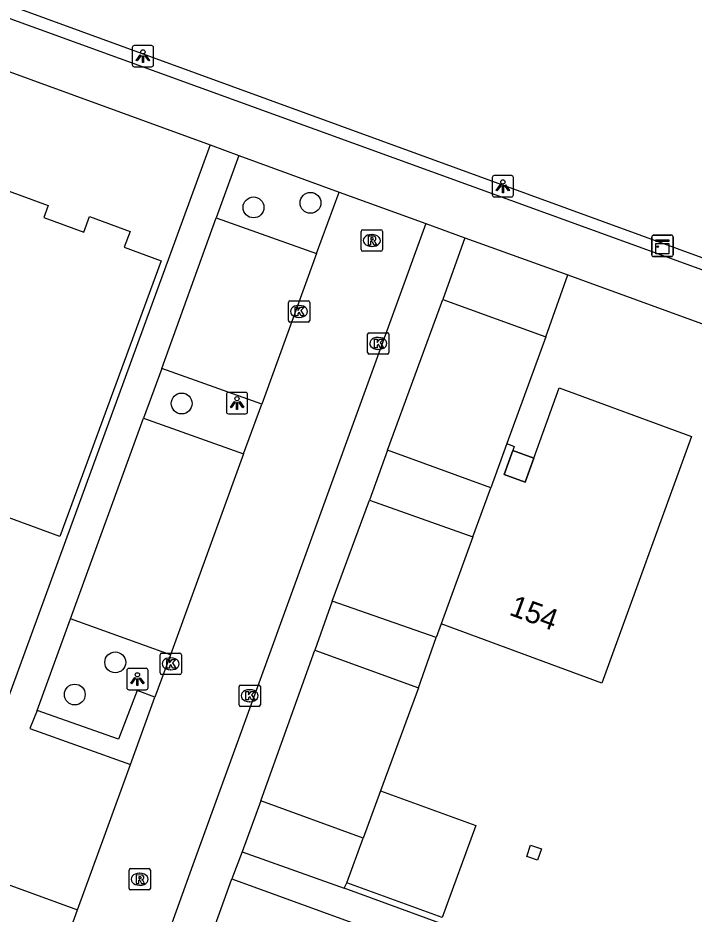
# Model space of a CAD drawing. Extents: x 155275 to 156263, y 382654 to 383635.
# Drawn here: x 156109.59 to 156141.28, y 383111.21 to 383153.24 of the extents above; entities that cross this region are included whole.
import ezdxf

# ---------------------------------------------------------------- set-up
doc = ezdxf.new("R2010")
doc.units = 0
for name, color, linetype in [('IMGEO_Boom', 7, 'Continuous'), ('IMGEO_Erf', 7, 'Continuous'), ('IMGEO_Haag', 7, 'Continuous'), ('IMGEO_Kast', 7, 'Continuous'), ('IMGEO_Kolk', 7, 'Continuous'), ('IMGEO_Lichtpunt', 7, 'Continuous'), ('IMGEO_Pand', 7, 'Continuous'), ('IMGEO_Pand_nummerreeks', 7, 'Continuous'), ('IMGEO_Pand_overbouw', 7, 'Continuous'), ('IMGEO_Pand_vergunning_verleend', 7, 'Continuous'), ('IMGEO_Parkeervlak_open', 7, 'Continuous'), ('IMGEO_Rijbaan_lokaal_open', 7, 'Continuous'), ('IMGEO_Rioolput', 7, 'Continuous'), ('IMGEO_Voetpad_open', 7, 'Continuous')]:
    doc.layers.add(name, color=color, linetype=linetype)

msp = doc.modelspace()

# ---------------------------------------------------------------- linework, layer by layer
at = {"layer": 'IMGEO_Boom'}
for centre in [(156120.632, 383144.351), (156123.302, 383144.565), (156117.265, 383135.157), (156114.152, 383123.018), (156112.254, 383121.508)]:
    msp.add_circle(centre, 0.489, dxfattribs=at)
at = {"layer": 'IMGEO_Erf'}
msp.add_lwpolyline([(156132.784, 383132.958), (156133.77, 383132.599)], dxfattribs=at)
at = {"layer": 'IMGEO_Haag'}
for points in [[(156187.526, 383125.255), (156102.17, 383156.398), (156101.766, 383156.548)], [(156134.338, 383138.282), (156135.368, 383141.189)], [(156128.366, 383121.823), (156129.19, 383124.191)], [(156124.888, 383112.422), (156125.004, 383112.675)]]:
    msp.add_lwpolyline(points, dxfattribs=at)
at = {"layer": 'IMGEO_Kast'}
for p, q in [((156139.296, 383142.122), (156139.296, 383142.963)), ((156139.296, 383142.963), (156139.296, 383142.122)), ((156139.371, 383143.047), (156140.212, 383143.047)), ((156140.212, 383143.047), (156139.371, 383143.047)), ((156140.296, 383142.972), (156140.296, 383142.131)), ((156140.296, 383142.131), (156140.296, 383142.972)), ((156140.221, 383142.047), (156139.38, 383142.047)), ((156139.38, 383142.047), (156140.221, 383142.047))]:
    msp.add_line(p, q, dxfattribs=at)
for points in [[(156139.491, 383142.837), (156140.091, 383142.837), (156140.091, 383142.752), (156139.491, 383142.752), (156139.491, 383142.837)], [(156139.491, 383142.662), (156140.091, 383142.662), (156140.091, 383142.173), (156139.491, 383142.173), (156139.491, 383142.662)]]:
    msp.add_lwpolyline(points, dxfattribs=at)
msp.add_circle((156139.575, 383142.511), 0.0377, dxfattribs=at)
for centre, start, end in [((156139.374, 383142.969), 92.4484, 184.2845), ((156139.374, 383142.969), 92.4484, 184.2845), ((156140.218, 383142.969), 2.4484, 94.2845), ((156140.218, 383142.969), 2.4484, 94.2845), ((156139.374, 383142.125), 182.4484, 274.2845), ((156139.374, 383142.125), 182.4484, 274.2845), ((156140.218, 383142.125), 272.4484, 4.2845), ((156140.218, 383142.125), 272.4484, 4.2845)]:
    msp.add_arc(centre, 0.0779, start, end, dxfattribs=at)
at = {"layer": 'IMGEO_Kolk'}
for p, q in [((156122.265, 383139.046), (156122.265, 383139.898)), ((156122.34, 383139.972), (156123.192, 383139.972)), ((156123.266, 383139.898), (156123.266, 383139.046)), ((156122.753, 383139.752), (156122.778, 383139.752)), ((156123.192, 383138.972), (156122.34, 383138.972)), ((156122.776, 383139.192), (156122.751, 383139.192)), ((156125.979, 383137.548), (156125.979, 383138.4)), ((156126.054, 383138.474), (156126.906, 383138.474)), ((156126.467, 383138.254), (156126.492, 383138.254)), ((156126.98, 383138.4), (156126.98, 383137.548)), ((156126.49, 383137.694), (156126.465, 383137.694)), ((156126.906, 383137.474), (156126.054, 383137.474)), ((156116.324, 383123.449), (156117.176, 383123.449)), ((156116.249, 383122.523), (156116.249, 383123.375)), ((156116.737, 383123.229), (156116.762, 383123.229)), ((156117.25, 383123.375), (156117.25, 383122.523)), ((156116.76, 383122.669), (156116.735, 383122.669)), ((156117.176, 383122.449), (156116.324, 383122.449)), ((156119.952, 383121.027), (156119.952, 383121.879)), ((156120.027, 383121.953), (156120.879, 383121.953)), ((156120.44, 383121.733), (156120.465, 383121.733)), ((156120.953, 383121.879), (156120.953, 383121.027)), ((156120.879, 383120.953), (156120.027, 383120.953)), ((156120.463, 383121.173), (156120.438, 383121.173))]:
    msp.add_line(p, q, dxfattribs=at)
for points in [[(156122.265, 383139.046), (156122.265, 383139.898)], [(156122.34, 383139.972), (156123.192, 383139.972)], [(156123.266, 383139.898), (156123.266, 383139.046)], [(156122.586, 383139.672), (156122.709, 383139.672), (156122.709, 383139.521), (156122.839, 383139.672), (156123.003, 383139.672), (156122.857, 383139.521), (156123.01, 383139.272), (156122.858, 383139.272), (156122.773, 383139.436), (156122.709, 383139.369), (156122.709, 383139.272), (156122.586, 383139.272), (156122.586, 383139.672)], [(156123.192, 383138.972), (156122.34, 383138.972)], [(156125.979, 383137.548), (156125.979, 383138.4)], [(156126.054, 383138.474), (156126.906, 383138.474)], [(156126.3, 383138.174), (156126.423, 383138.174), (156126.423, 383138.023), (156126.553, 383138.174), (156126.717, 383138.174), (156126.571, 383138.023), (156126.724, 383137.774), (156126.572, 383137.774), (156126.487, 383137.938), (156126.423, 383137.871), (156126.423, 383137.774), (156126.3, 383137.774), (156126.3, 383138.174)], [(156126.98, 383138.4), (156126.98, 383137.548)], [(156126.906, 383137.474), (156126.054, 383137.474)], [(156116.324, 383123.449), (156117.176, 383123.449)], [(156116.249, 383122.523), (156116.249, 383123.375)], [(156116.57, 383123.149), (156116.693, 383123.149), (156116.693, 383122.998), (156116.823, 383123.149), (156116.987, 383123.149), (156116.841, 383122.998), (156116.994, 383122.749), (156116.842, 383122.749), (156116.757, 383122.913), (156116.693, 383122.846), (156116.693, 383122.749), (156116.57, 383122.749), (156116.57, 383123.149)], [(156117.25, 383123.375), (156117.25, 383122.523)], [(156117.176, 383122.449), (156116.324, 383122.449)], [(156119.952, 383121.027), (156119.952, 383121.879)], [(156120.027, 383121.953), (156120.879, 383121.953)], [(156120.953, 383121.879), (156120.953, 383121.027)], [(156120.273, 383121.653), (156120.396, 383121.653), (156120.396, 383121.502), (156120.526, 383121.653), (156120.69, 383121.653), (156120.544, 383121.502), (156120.697, 383121.253), (156120.545, 383121.253), (156120.46, 383121.417), (156120.396, 383121.35), (156120.396, 383121.253), (156120.273, 383121.253), (156120.273, 383121.653)], [(156120.879, 383120.953), (156120.027, 383120.953)]]:
    msp.add_lwpolyline(points, dxfattribs=at)
for centre, start, end in [((156122.342, 383139.896), 91.552, 178.448), ((156122.342, 383139.896), 91.552, 178.448), ((156123.19, 383139.896), 1.552, 88.448), ((156123.19, 383139.896), 1.552, 88.448), ((156122.342, 383139.048), 181.552, 268.448), ((156122.342, 383139.048), 181.552, 268.448), ((156123.19, 383139.048), 271.552, 358.448), ((156123.19, 383139.048), 271.552, 358.448), ((156126.056, 383138.398), 91.552, 178.448), ((156126.056, 383138.398), 91.552, 178.448), ((156126.904, 383138.398), 1.552, 88.448), ((156126.904, 383138.398), 1.552, 88.448), ((156126.056, 383137.55), 181.552, 268.448), ((156126.056, 383137.55), 181.552, 268.448), ((156126.904, 383137.55), 271.552, 358.448), ((156126.904, 383137.55), 271.552, 358.448), ((156116.326, 383123.373), 91.552, 178.448), ((156116.326, 383123.373), 91.552, 178.448), ((156117.174, 383123.373), 1.552, 88.448), ((156117.174, 383123.373), 1.552, 88.448), ((156116.326, 383122.525), 181.552, 268.448), ((156116.326, 383122.525), 181.552, 268.448), ((156117.174, 383122.525), 271.552, 358.448), ((156117.174, 383122.525), 271.552, 358.448), ((156120.029, 383121.877), 91.552, 178.448), ((156120.029, 383121.877), 91.552, 178.448), ((156120.877, 383121.877), 1.552, 88.448), ((156120.877, 383121.877), 1.552, 88.448), ((156120.029, 383121.029), 181.552, 268.448), ((156120.029, 383121.029), 181.552, 268.448), ((156120.877, 383121.029), 271.552, 358.448), ((156120.877, 383121.029), 271.552, 358.448)]:
    msp.add_arc(centre, 0.0765, start, end, dxfattribs=at)
for centre, major_axis, ratio, start_param, end_param in [((156122.752, 383139.472), (-0.387, 0.002), 0.722429, 4.712389, 7.853982), ((156122.777, 383139.472), (-0.39, 0.002), 0.717154, 1.570796, 4.712389), ((156126.466, 383137.974), (-0.387, 0.002), 0.722429, 4.712389, 7.853982), ((156126.491, 383137.974), (-0.39, 0.002), 0.717154, 1.570796, 4.712389), ((156116.736, 383122.949), (-0.387, 0.002), 0.722429, 4.712389, 7.853982), ((156116.761, 383122.949), (-0.39, 0.002), 0.717154, 1.570796, 4.712389), ((156120.439, 383121.453), (-0.387, 0.002), 0.722429, 4.712389, 7.853982), ((156120.464, 383121.453), (-0.39, 0.002), 0.717154, 1.570796, 4.712389)]:
    msp.add_ellipse(centre, major_axis=major_axis, ratio=ratio, start_param=start_param, end_param=end_param, dxfattribs=at)
at = {"layer": 'IMGEO_Lichtpunt'}
for p, q in [((156114.949, 383151.847), (156114.949, 383151.04)), ((156114.949, 383151.847), (156114.949, 383151.04)), ((156115.851, 383151.942), (156115.043, 383151.942)), ((156115.851, 383151.942), (156115.043, 383151.942)), ((156115.945, 383151.04), (156115.945, 383151.847)), ((156115.945, 383151.04), (156115.945, 383151.847)), ((156115.043, 383150.946), (156115.851, 383150.946)), ((156115.043, 383150.946), (156115.851, 383150.946)), ((156131.819, 383145.749), (156131.819, 383144.942)), ((156131.819, 383145.749), (156131.819, 383144.942)), ((156132.721, 383145.844), (156131.913, 383145.844)), ((156132.721, 383145.844), (156131.913, 383145.844)), ((156132.815, 383144.942), (156132.815, 383145.749)), ((156132.815, 383144.942), (156132.815, 383145.749)), ((156131.913, 383144.848), (156132.721, 383144.848)), ((156131.913, 383144.848), (156132.721, 383144.848)), ((156119.361, 383135.58), (156119.361, 383134.773)), ((156119.361, 383135.58), (156119.361, 383134.773)), ((156120.263, 383135.675), (156119.455, 383135.675)), ((156120.263, 383135.675), (156119.455, 383135.675)), ((156120.357, 383134.773), (156120.357, 383135.58)), ((156120.357, 383134.773), (156120.357, 383135.58)), ((156119.455, 383134.679), (156120.263, 383134.679)), ((156119.455, 383134.679), (156120.263, 383134.679)), ((156114.692, 383122.636), (156114.692, 383121.829)), ((156114.692, 383122.636), (156114.692, 383121.829)), ((156115.594, 383122.731), (156114.786, 383122.731)), ((156115.594, 383122.731), (156114.786, 383122.731)), ((156115.688, 383121.829), (156115.688, 383122.636)), ((156115.688, 383121.829), (156115.688, 383122.636)), ((156114.786, 383121.735), (156115.594, 383121.735)), ((156114.786, 383121.735), (156115.594, 383121.735))]:
    msp.add_line(p, q, dxfattribs=at)
for points in [[(156115.323, 383151.511), (156115.362, 383151.483), (156115.174, 383151.221), (156115.136, 383151.248), (156115.323, 383151.511)], [(156115.425, 383151.463), (156115.472, 383151.463), (156115.472, 383151.141), (156115.425, 383151.141), (156115.425, 383151.463)], [(156115.535, 383151.483), (156115.573, 383151.51), (156115.76, 383151.248), (156115.721, 383151.22), (156115.535, 383151.483)], [(156132.193, 383145.413), (156132.232, 383145.385), (156132.044, 383145.123), (156132.006, 383145.15), (156132.193, 383145.413)], [(156132.295, 383145.365), (156132.342, 383145.365), (156132.342, 383145.043), (156132.295, 383145.043), (156132.295, 383145.365)], [(156132.405, 383145.385), (156132.443, 383145.412), (156132.63, 383145.15), (156132.591, 383145.122), (156132.405, 383145.385)], [(156119.735, 383135.244), (156119.774, 383135.216), (156119.586, 383134.954), (156119.548, 383134.981), (156119.735, 383135.244)], [(156119.837, 383135.196), (156119.884, 383135.196), (156119.884, 383134.874), (156119.837, 383134.874), (156119.837, 383135.196)], [(156119.947, 383135.216), (156119.985, 383135.243), (156120.172, 383134.981), (156120.133, 383134.953), (156119.947, 383135.216)], [(156115.066, 383122.3), (156115.105, 383122.272), (156114.917, 383122.01), (156114.879, 383122.037), (156115.066, 383122.3)], [(156115.168, 383122.252), (156115.215, 383122.252), (156115.215, 383121.93), (156115.168, 383121.93), (156115.168, 383122.252)], [(156115.278, 383122.272), (156115.316, 383122.299), (156115.503, 383122.037), (156115.464, 383122.009), (156115.278, 383122.272)]]:
    msp.add_lwpolyline(points, dxfattribs=at)
for centre in [(156115.448, 383151.645), (156132.318, 383145.547), (156119.86, 383135.378), (156115.191, 383122.434)]:
    msp.add_circle(centre, 0.0994, dxfattribs=at)
for centre, start, end in [((156115.043, 383151.847), 90, 180), ((156115.043, 383151.847), 90, 180), ((156115.851, 383151.847), 0, 90), ((156115.851, 383151.847), 0, 90), ((156115.043, 383151.04), 180, 270), ((156115.043, 383151.04), 180, 270), ((156115.851, 383151.04), 270, 0), ((156115.851, 383151.04), 270, 360), ((156131.913, 383145.749), 90, 180), ((156131.913, 383145.749), 90, 180), ((156132.721, 383145.749), 0, 90), ((156132.721, 383145.749), 0, 90), ((156131.913, 383144.942), 180, 270), ((156131.913, 383144.942), 180, 270), ((156132.721, 383144.942), 270, 0), ((156132.721, 383144.942), 270, 360), ((156119.455, 383135.58), 90, 180), ((156119.455, 383135.58), 90, 180), ((156120.263, 383135.58), 0, 90), ((156120.263, 383135.58), 0, 90), ((156119.455, 383134.773), 180, 270), ((156119.455, 383134.773), 180, 270), ((156120.263, 383134.773), 270, 0), ((156120.263, 383134.773), 270, 360), ((156114.786, 383122.636), 90, 180), ((156114.786, 383122.636), 90, 180), ((156115.594, 383122.636), 0, 90), ((156115.594, 383122.636), 0, 90), ((156114.786, 383121.829), 180, 270), ((156114.786, 383121.829), 180, 270), ((156115.594, 383121.829), 270, 0), ((156115.594, 383121.829), 270, 360)]:
    msp.add_arc(centre, 0.0946, start, end, dxfattribs=at)
at = {"layer": 'IMGEO_Pand'}
for points in [[(156133.77, 383132.599), (156134.956, 383135.885), (156141.159, 383133.605), (156136.957, 383122.044), (156129.421, 383124.82)], [(156132.505, 383133.273), (156131.752, 383131.208)], [(156132.505, 383133.273), (156132.852, 383133.146), (156132.784, 383132.958)], [(156133.77, 383132.599), (156133.359, 383131.471), (156132.373, 383131.831), (156132.784, 383132.958)], [(156130.91, 383128.9), (156131.752, 383131.208)], [(156130.91, 383128.9), (156129.421, 383124.82)], [(156126.586, 383116.989), (156131.047, 383115.372), (156129.474, 383111.049), (156125.004, 383112.675)], [(156126.586, 383116.989), (156125.773, 383114.772)], [(156125.004, 383112.675), (156125.773, 383114.772)], [(156133.948, 383113.738), (156133.437, 383113.912), (156133.618, 383114.441), (156134.128, 383114.266), (156133.948, 383113.738)]]:
    msp.add_lwpolyline(points, dxfattribs=at)
at = {"layer": 'IMGEO_Pand_overbouw'}
msp.add_lwpolyline([(156132.784, 383132.958), (156132.373, 383131.831), (156133.359, 383131.471), (156133.77, 383132.599)], close=True, dxfattribs=at)
at = {"layer": 'IMGEO_Pand_vergunning_verleend'}
msp.add_lwpolyline([(156116.31, 383141.846), (156111.554, 383128.915), (156100.619, 383132.936), (156101.684, 383135.833), (156097.6, 383137.346), (156100.93, 383146.038), (156104.907, 383144.597), (156105.581, 383146.431), (156111.004, 383144.437), (156110.8, 383143.883), (156112.679, 383143.192), (156112.947, 383143.921), (156114.847, 383143.222), (156114.575, 383142.484), (156116.31, 383141.846)], dxfattribs=at)
at = {"layer": 'IMGEO_Parkeervlak_open'}
for points in [[(156118.888, 383143.861), (156123.588, 383142.189)], [(156129.505, 383140.026), (156134.338, 383138.282)], [(156134.338, 383138.282), (156132.505, 383133.273)], [(156121.021, 383135.13), (156116.333, 383136.795)], [(156115.47, 383134.461), (156120.161, 383132.798)], [(156131.752, 383131.208), (156126.919, 383132.969)], [(156126.062, 383130.616), (156130.91, 383128.9)], [(156129.19, 383124.191), (156124.318, 383125.884)], [(156116.736, 383123.37), (156112.048, 383125.06)], [(156129.421, 383124.82), (156129.19, 383124.191)], [(156123.506, 383123.588), (156128.366, 383121.823)], [(156128.366, 383121.823), (156126.586, 383116.989)], [(156125.773, 383114.772), (156120.97, 383116.519)]]:
    msp.add_lwpolyline(points, dxfattribs=at)
at = {"layer": 'IMGEO_Rijbaan_lokaal_open'}
for points in [[(156123.588, 383142.189), (156124.64, 383145.063)], [(156124.64, 383145.063), (156128.705, 383143.604)], [(156128.705, 383143.604), (156117.791, 383113.529), (156116.502, 383109.964)], [(156123.588, 383142.189), (156121.021, 383135.13)], [(156120.161, 383132.798), (156121.021, 383135.13)], [(156120.161, 383132.798), (156116.736, 383123.37)], [(156116.736, 383123.37), (156116.004, 383121.393)], [(156114.86, 383118.229), (156116.004, 383121.393)], [(156112.389, 383111.42), (156113.691, 383115.009), (156114.86, 383118.229)], [(156119.622, 383112.871), (156178.482, 383091.43), (156177.133, 383087.872), (156118.334, 383109.306)], [(156118.334, 383109.306), (156119.622, 383112.871)], [(156111.069, 383107.778), (156111.109, 383107.892), (156112.389, 383111.42)]]:
    msp.add_lwpolyline(points, dxfattribs=at)
at = {"layer": 'IMGEO_Rioolput'}
for p, q in [((156125.676, 383142.374), (156125.676, 383143.226)), ((156125.751, 383143.3), (156126.603, 383143.3)), ((156126.677, 383143.226), (156126.677, 383142.374)), ((156126.164, 383143.08), (156126.189, 383143.08)), ((156126.187, 383142.52), (156126.162, 383142.52)), ((156126.603, 383142.3), (156125.751, 383142.3)), ((156114.871, 383113.347), (156115.723, 383113.347)), ((156114.796, 383112.421), (156114.796, 383113.273)), ((156115.284, 383113.127), (156115.309, 383113.127)), ((156115.797, 383113.273), (156115.797, 383112.421)), ((156115.307, 383112.567), (156115.282, 383112.567)), ((156115.723, 383112.347), (156114.871, 383112.347))]:
    msp.add_line(p, q, dxfattribs=at)
for points in [[(156125.676, 383142.374), (156125.676, 383143.226)], [(156125.751, 383143.3), (156126.603, 383143.3)], [(156126.677, 383143.226), (156126.677, 383142.374)], [(156126.265, 383142.998), (156126.013, 383143), (156126.013, 383142.6)], [(156126.013, 383142.6), (156126.137, 383142.6), (156126.137, 383142.762), (156126.148, 383142.762)], [(156126.191, 383142.919), (156126.137, 383142.919), (156126.137, 383142.838)], [(156126.137, 383142.838), (156126.189, 383142.838)], [(156126.195, 383142.733), (156126.266, 383142.6), (156126.406, 383142.6), (156126.341, 383142.726)], [(156126.603, 383142.3), (156125.751, 383142.3)], [(156114.871, 383113.347), (156115.723, 383113.347)], [(156114.796, 383112.421), (156114.796, 383113.273)], [(156115.385, 383113.045), (156115.133, 383113.047), (156115.133, 383112.647)], [(156115.311, 383112.966), (156115.257, 383112.966), (156115.257, 383112.885)], [(156115.797, 383113.273), (156115.797, 383112.421)], [(156115.133, 383112.647), (156115.257, 383112.647), (156115.257, 383112.809), (156115.268, 383112.809)], [(156115.257, 383112.885), (156115.309, 383112.885)], [(156115.315, 383112.78), (156115.386, 383112.647), (156115.526, 383112.647), (156115.461, 383112.773)], [(156115.723, 383112.347), (156114.871, 383112.347)]]:
    msp.add_lwpolyline(points, dxfattribs=at)
for centre, radius, start, end in [((156125.753, 383143.224), 0.0765, 91.552, 178.448), ((156125.753, 383143.224), 0.0765, 91.552, 178.448), ((156126.601, 383143.224), 0.0765, 1.552, 88.448), ((156126.601, 383143.224), 0.0765, 1.552, 88.448), ((156126.147, 383142.709), 0.0533, 26.0293, 88.6989), ((156126.173, 383143.027), 0.19, 274.7715, 282.9687), ((156126.197, 383142.823), 0.0964, 77.0061, 93.1865), ((156126.211, 383142.88), 0.0378, 276.6634, 79.6772), ((156126.264, 383142.888), 0.109, 350.3612, 89.416), ((156126.262, 383142.888), 0.112, 277.5842, 350.9817), ((156126.246, 383142.673), 0.108, 29.5134, 73.7905), ((156125.753, 383142.376), 0.0765, 181.552, 268.448), ((156125.753, 383142.376), 0.0765, 181.552, 268.448), ((156126.601, 383142.376), 0.0765, 271.552, 358.448), ((156126.601, 383142.376), 0.0765, 271.552, 358.448), ((156114.873, 383113.271), 0.0765, 91.552, 178.448), ((156114.873, 383113.271), 0.0765, 91.552, 178.448), ((156115.721, 383113.271), 0.0765, 1.552, 88.448), ((156115.721, 383113.271), 0.0765, 1.552, 88.448), ((156115.293, 383113.074), 0.19, 274.7715, 282.9687), ((156115.317, 383112.87), 0.0964, 77.0061, 93.1865), ((156115.331, 383112.927), 0.0378, 276.6634, 79.6772), ((156115.384, 383112.935), 0.109, 350.3612, 89.416), ((156115.382, 383112.935), 0.112, 277.5842, 350.9817), ((156115.267, 383112.756), 0.0533, 26.0293, 88.6989), ((156115.366, 383112.72), 0.108, 29.5134, 73.7905), ((156114.873, 383112.423), 0.0765, 181.552, 268.448), ((156114.873, 383112.423), 0.0765, 181.552, 268.448), ((156115.721, 383112.423), 0.0765, 271.552, 358.448), ((156115.721, 383112.423), 0.0765, 271.552, 358.448)]:
    msp.add_arc(centre, radius, start, end, dxfattribs=at)
for centre, major_axis, ratio, start_param, end_param in [((156126.163, 383142.8), (-0.387, 0.002), 0.722429, 4.712389, 7.853982), ((156126.188, 383142.8), (-0.39, 0.002), 0.717154, 1.570796, 4.712389), ((156115.283, 383112.847), (-0.387, 0.002), 0.722429, 4.712389, 7.853982), ((156115.308, 383112.847), (-0.39, 0.002), 0.717154, 1.570796, 4.712389)]:
    msp.add_ellipse(centre, major_axis=major_axis, ratio=ratio, start_param=start_param, end_param=end_param, dxfattribs=at)
at = {"layer": 'IMGEO_Voetpad_open'}
for points in [[(156036.634, 383177.153), (156074.168, 383163.435), (156101.596, 383153.469), (156118.593, 383147.293)], [(156187.394, 383124.725), (156156.505, 383136.033), (156101.464, 383156.016)], [(156118.593, 383147.293), (156108.057, 383118.445)], [(156118.593, 383147.293), (156119.949, 383146.79)], [(156119.949, 383146.79), (156118.888, 383143.861)], [(156119.949, 383146.79), (156124.64, 383145.063)], [(156116.333, 383136.795), (156118.888, 383143.861)], [(156128.705, 383143.604), (156130.539, 383142.929)], [(156130.539, 383142.929), (156129.505, 383140.026)], [(156130.539, 383142.929), (156135.368, 383141.189)], [(156135.368, 383141.189), (156186.165, 383122.677)], [(156126.919, 383132.969), (156129.505, 383140.026)], [(156116.333, 383136.795), (156115.47, 383134.461)], [(156112.048, 383125.06), (156115.47, 383134.461)], [(156126.919, 383132.969), (156126.062, 383130.616)], [(156124.318, 383125.884), (156126.062, 383130.616)], [(156124.318, 383125.884), (156123.506, 383123.588)], [(156110.494, 383120.758), (156112.048, 383125.06)], [(156120.97, 383116.519), (156123.506, 383123.588)], [(156116.004, 383121.393), (156115.173, 383121.698), (156114.309, 383119.418), (156110.494, 383120.758)], [(156110.494, 383120.758), (156110.154, 383119.909), (156114.86, 383118.229)], [(156120.97, 383116.519), (156120.103, 383114.128)], [(156120.103, 383114.128), (156119.622, 383112.871)], [(156120.103, 383114.128), (156124.888, 383112.422)], [(156106.323, 383113.601), (156109.254, 383112.547), (156112.389, 383111.42)], [(156180.442, 383092.09), (156124.888, 383112.422)]]:
    msp.add_lwpolyline(points, dxfattribs=at)

# ---------------------------------------------------------------- texts
at = {"layer": 'IMGEO_Pand_nummerreeks'}
msp.add_text('154', height=1, rotation=339.778, dxfattribs=at).set_placement((156132.567, 383125.26))

doc.saveas('drawing.dxf')
